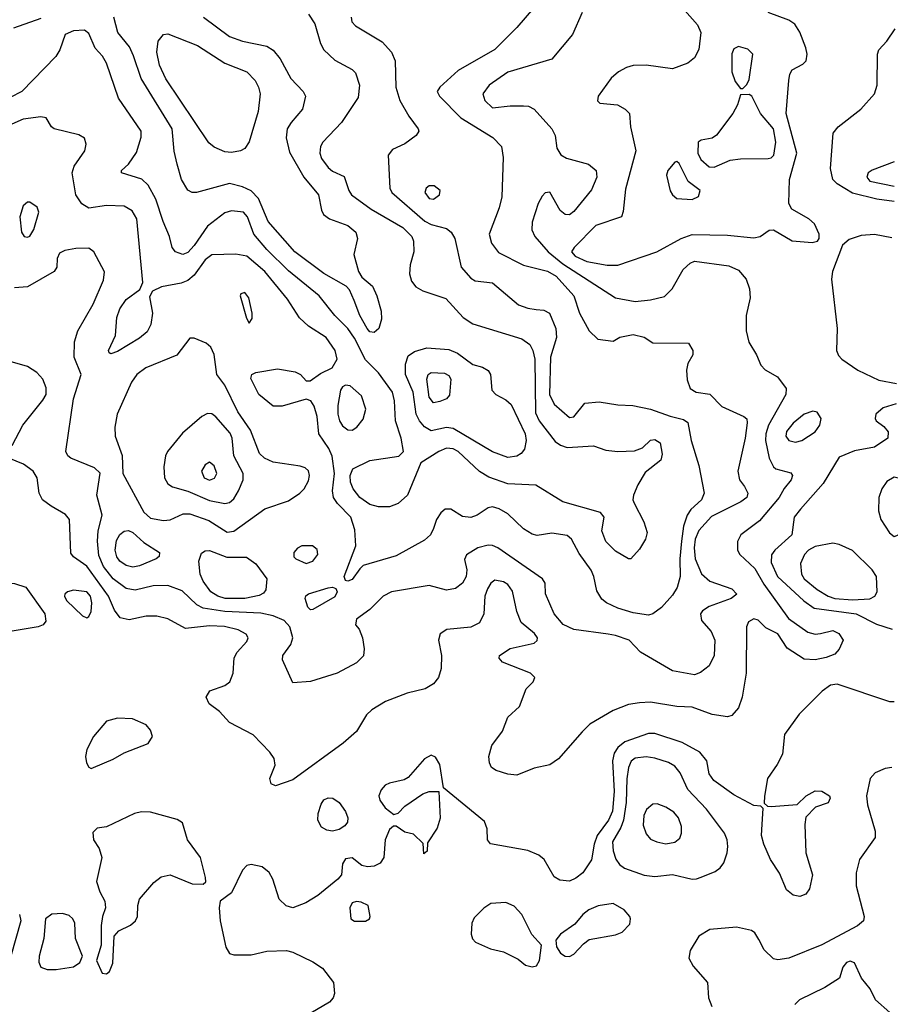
# Model space of a CAD drawing. Extents: x 1173029 to 1307123, y 522559 to 678521.
# Tile 313 of 623: x 1274009 to 1277978, y 542275 to 546763. Entities that reach past the tile are written whole.
import ezdxf

# ---------------------------------------------------------------- set-up
doc = ezdxf.new("R2010")
doc.units = 0

msp = doc.modelspace()

# ---------------------------------------------------------------- linework, layer by layer
at = {"layer": '0CON10XD'}
for points in [[(1276418.9, 546895), (1276275, 546727.1), (1276175, 546627.7), (1276008, 546532), (1275924, 546455), (1275912.5, 546435), (1275922.5, 546415), (1276020.8, 546315), (1276165.8, 546225.8), (1276204.7, 546184.7), (1276213.3, 546135), (1276207.6, 545955), (1276195.2, 545904.8), (1276148.8, 545785), (1276159.6, 545745), (1276192.2, 545702.2), (1276305, 545643.6), (1276415, 545617.1), (1276455, 545594.2), (1276535.4, 545505), (1276561.1, 545425), (1276605.7, 545345), (1276645, 545306.2), (1276715, 545297.5), (1276744.2, 545315.8), (1276805, 545327.5), (1276855.8, 545315.8), (1276895, 545290), (1277058.3, 545288.3), (1277077.5, 545255), (1277077.5, 545235), (1277054.4, 545195.6), (1277048.8, 545165), (1277051.1, 545121.1), (1277065, 545082.5), (1277093.3, 545065), (1277155, 545055.6), (1277210.5, 545000.5), (1277310, 544955), (1277323, 544943), (1277325.8, 544925), (1277315.5, 544855), (1277282.2, 544705), (1277290.5, 544665), (1277313.1, 544635), (1277328.9, 544605), (1277323.3, 544585), (1277296.9, 544565), (1277162.2, 544497.8), (1277104.8, 544435.2), (1277087.5, 544395), (1277084.1, 544355), (1277088.9, 544305), (1277117.2, 544237.2), (1277155, 544204.5), (1277255, 544169.4), (1277278, 544145), (1277252, 544125), (1277151.6, 544088.4), (1277121.9, 544068.1), (1277113.1, 544055), (1277116.5, 544025), (1277160.8, 543975), (1277177.5, 543935), (1277174.6, 543865), (1277152.4, 543817.6), (1277112.4, 543787.6), (1277085, 543776.4), (1276985, 543794.5), (1276839.7, 543879.7), (1276787.5, 543935), (1276725, 543956.8), (1276691.9, 543961.9), (1276535, 543982.9), (1276486.6, 544006.6), (1276445.4, 544055), (1276406.2, 544146.2), (1276403.8, 544195), (1276392, 544215), (1276188.1, 544355), (1276165, 544366.2), (1276145, 544367.9), (1276098, 544355), (1276046.2, 544323.8), (1276036.8, 544303.2), (1276046.9, 544255), (1276044.6, 544225), (1276027.1, 544195), (1275995, 544170.8), (1275955, 544163.2), (1275875, 544184.7), (1275703.8, 544155), (1275665.8, 544135), (1275605.5, 544074.5), (1275545, 544030), (1275540, 544005), (1275556.2, 543985), (1275572.5, 543945), (1275580, 543895), (1275576.9, 543863.1), (1275545, 543830.8), (1275455.7, 543784.3), (1275335, 543746.8), (1275255, 543740), (1275207.1, 543845), (1275208.5, 543865), (1275245, 543914.5), (1275253.8, 543945), (1275240.3, 543995), (1275215, 544024.5), (1275164, 544045), (1275108.5, 544058.5), (1274945, 544066), (1274845, 544081), (1274816.5, 544096.5), (1274749.2, 544159.2), (1274685, 544184.1), (1274618, 544182), (1274535, 544163.2), (1274495, 544170), (1274435.8, 544215), (1274390.6, 544270.6), (1274370.6, 544320.6), (1274363.5, 544386.5), (1274366.5, 544433.5), (1274384.7, 544505), (1274361.3, 544595), (1274375.6, 544695.6), (1274349.8, 544719.8), (1274242.5, 544765), (1274228.6, 544775), (1274219.4, 544795), (1274254.7, 545034.7), (1274288.9, 545145), (1274257.9, 545225), (1274259.1, 545295), (1274274.5, 545345), (1274343.4, 545466.6), (1274391.1, 545575), (1274395.6, 545614.4), (1274346.4, 545705), (1274325, 545721.2), (1274265, 545720.4), (1274215, 545710.6), (1274191.1, 545698.9), (1274180, 545675), (1274178.8, 545635), (1274166.2, 545615), (1274045, 545546), (1273985, 545540)], [(1276572.5, 546795), (1276529.2, 546695), (1276435, 546583.3), (1276235, 546523.5), (1276149.4, 546465), (1276120, 546425), (1276130, 546395), (1276165, 546361.1), (1276245, 546370.5), (1276305, 546370.5), (1276328, 546368), (1276355, 546355.6), (1276435.6, 546265), (1276449.4, 546235), (1276457.6, 546177.6), (1276476.4, 546146.4), (1276501.8, 546131.8), (1276602, 546105), (1276637.3, 546075), (1276640.4, 546045), (1276615, 545986.9), (1276535, 545888.9), (1276515, 545873.1), (1276495, 545875.7), (1276473, 545893), (1276425, 545976.7), (1276405, 545973.3), (1276391.4, 545958.6), (1276372.5, 545925), (1276345, 545840), (1276344.3, 545805), (1276357.1, 545775), (1276418.8, 545705), (1276485, 545649.7), (1276725, 545494.6), (1276815, 545478.4), (1276885, 545485.4), (1276948.6, 545501.4), (1276983.8, 545536.2), (1277033.9, 545625), (1277065, 545653.3), (1277085, 545662), (1277241.2, 545641.2), (1277285, 545621.8), (1277320.3, 545580.3), (1277336, 545536), (1277338.7, 545495), (1277321.2, 545415), (1277320.8, 545345), (1277333, 545293), (1277367.5, 545235), (1277387.5, 545187.5), (1277407.5, 545167.5), (1277464, 545135), (1277502.6, 545082.6), (1277500.9, 545055), (1277422.9, 544915), (1277410.5, 544875), (1277408.6, 544845), (1277424.8, 544764.8), (1277445, 544724.2), (1277455.5, 544715.5), (1277525, 544697.1), (1277532, 544685), (1277525.7, 544665), (1277493.2, 544626.8), (1277471.2, 544585), (1277381.6, 544478.4), (1277295.7, 544415), (1277280.8, 544385), (1277280.8, 544345), (1277292.5, 544325), (1277360.9, 544260.9), (1277400.5, 544190.5), (1277514, 544034), (1277601.2, 543971.2), (1277635, 543962.2), (1277660, 543965), (1277715, 543979.1), (1277743.1, 543965), (1277762.2, 543935), (1277745, 543893.8), (1277725, 543871.4), (1277685, 543855.6), (1277635, 543845.6), (1277585, 543848), (1277508, 543898), (1277464.4, 543964.4), (1277411.1, 543991.1), (1277375, 544025.7), (1277355, 544031.9), (1277331.1, 544018.9), (1277321.9, 543995), (1277320.4, 543785), (1277302.5, 543675), (1277285, 543626.2), (1277255, 543590.8), (1277235, 543585.7), (1277165, 543596.2), (1277075, 543630), (1277005, 543632.7), (1276885, 543652.5), (1276835, 543649.5), (1276785, 543641.4), (1276713.8, 543615), (1276608.3, 543551.7), (1276573.4, 543516.6), (1276465, 543394.4), (1276425, 543366.5), (1276355, 543350.8), (1276275, 543320), (1276235, 543324), (1276181.2, 543341.2), (1276160, 543355), (1276150.8, 543375), (1276147.5, 543405), (1276162, 543455), (1276209.7, 543520.3), (1276235, 543583.8), (1276287, 543633), (1276317.6, 543712.4), (1276350, 543745), (1276356.7, 543765), (1276337.5, 543785), (1276210, 543835), (1276195, 543852.5), (1276196.2, 543865), (1276245, 543897.1), (1276355, 543920.6), (1276367.4, 543932.6), (1276368.9, 543945), (1276355.6, 543965), (1276295.4, 544015.4), (1276275.3, 544065.3), (1276255, 544158), (1276235, 544188.6), (1276215, 544200.6), (1276175, 544208.1), (1276156.1, 544193.9), (1276141.5, 544168.5), (1276129.1, 544135), (1276125.3, 544054.7), (1276105.7, 544014.3), (1276065.2, 543994.8), (1275955.9, 543984.1), (1275925.6, 543964.4), (1275918.3, 543935), (1275931.6, 543865), (1275930, 543805), (1275917.7, 543765), (1275895, 543735.5), (1275857.4, 543712.6), (1275775, 543692.9), (1275676.2, 543655), (1275615, 543616.9), (1275590.6, 543595), (1275545, 543519.2), (1275484.4, 543465), (1275255, 543298), (1275175, 543271.2), (1275155, 543280), (1275148.8, 543305), (1275173.8, 543365), (1275169.2, 543395), (1275149.2, 543425), (1275072.8, 543502.8), (1274965, 543558.9), (1274919.6, 543609.6), (1274872.5, 543645), (1274859.5, 543675), (1274875.5, 543704.5), (1274945, 543727.8), (1274966.5, 543745), (1274982.7, 543785), (1274986.9, 543855), (1275000.3, 543879.7), (1275045, 543928), (1275050, 543945), (1275041.5, 543961.5), (1275005, 543982.2), (1274942.6, 543997.4), (1274875, 544000.6), (1274765, 543988.7), (1274685, 544031.5), (1274635, 544043.8), (1274585, 544044), (1274507.8, 544027.8), (1274467.1, 544037.1), (1274441.2, 544071.2), (1274413.8, 544135), (1274315, 544271.5), (1274254.5, 544314.5), (1274242.1, 544332.1), (1274235.6, 544485), (1274218.3, 544508.3), (1274152, 544545), (1274112.9, 544575), (1274098.1, 544605), (1274088.1, 544675), (1274070, 544705), (1274026.5, 544736.5), (1273933.3, 544775)], [(1275325, 546787.5), (1275354.6, 546744.6), (1275381.1, 546655), (1275395.5, 546625.5), (1275445, 546578), (1275525, 546535.6), (1275540, 546520), (1275558.5, 546465), (1275552.4, 546407.6), (1275475.9, 546294.1), (1275390.5, 546205), (1275380.4, 546185), (1275376.9, 546155), (1275385, 546130), (1275415, 546088.9), (1275435, 546072.2), (1275487.9, 546047.9), (1275509.2, 545985), (1275522.1, 545965), (1275611.2, 545898.8), (1275755.5, 545815), (1275797.1, 545775), (1275803.9, 545753.9), (1275805.4, 545705), (1275789.2, 545645), (1275786.4, 545605), (1275795, 545571.2), (1275814.6, 545544.6), (1275847.5, 545527.5), (1275952.3, 545492.3), (1276030.5, 545405), (1276075, 545376.9), (1276297.7, 545307.7), (1276335, 545281.8), (1276348.8, 545255), (1276356.7, 545215), (1276360.5, 544970.5), (1276376.9, 544935), (1276449.6, 544839.6), (1276473.7, 544823.7), (1276505, 544813.6), (1276625, 544820.6), (1276681.4, 544801.4), (1276735, 544795.4), (1276811.8, 544798.2), (1276847.8, 544812.2), (1276885, 544845.7), (1276905, 544849.2), (1276928, 544835), (1276937.7, 544782.3), (1276931.2, 544755), (1276860.9, 544699.1), (1276826.6, 544643.4), (1276807.5, 544595), (1276804, 544575), (1276809.5, 544559.5), (1276854.3, 544474.3), (1276869.4, 544425), (1276861.9, 544395), (1276835, 544350), (1276795, 544306.2), (1276785, 544306.2), (1276725, 544340.6), (1276680.5, 544385), (1276662.6, 544432.6), (1276673.8, 544495), (1276656.4, 544516.4), (1276485.3, 544565.3), (1276362, 544642), (1276235, 544647.9), (1276148.2, 544678.2), (1276105, 544703.8), (1276007.5, 544795), (1275985, 544807), (1275955, 544810.7), (1275919.5, 544795), (1275837.1, 544742.9), (1275777.3, 544595), (1275735, 544557.1), (1275695, 544542.9), (1275645, 544541.8), (1275605, 544553.3), (1275560, 544585), (1275529.2, 544625), (1275517.6, 544655), (1275515.9, 544685), (1275528.5, 544715), (1275605, 544753.1), (1275737, 544773), (1275758.8, 544795), (1275748.5, 544855), (1275721.8, 544935), (1275718.1, 545025), (1275708.6, 545065), (1275645, 545153.8), (1275585, 545212), (1275535, 545311.8)], [(1277041.8, 546805), (1277098.9, 546738.9), (1277114.6, 546704.6), (1277105, 546626.7), (1277085, 546588.6), (1277054.6, 546565.4), (1276985, 546539.5), (1276865, 546555.4), (1276805, 546554.5), (1276774.6, 546545.4), (1276738, 546525), (1276705, 546495.7), (1276646.2, 546415), (1276643.6, 546393.6), (1276653, 546383), (1276734.4, 546374.4), (1276768.8, 546355), (1276788.8, 546335), (1276793.8, 546275), (1276818.2, 546165), (1276770.5, 545990.5), (1276760.7, 545889.3), (1276752.5, 545865), (1276635, 545824.4), (1276536.8, 545725), (1276524.7, 545705), (1276540.8, 545685), (1276595, 545660.7), (1276686.7, 545643.3)], [(1276686.7, 545643.3), (1276735, 545644.5), (1276913.3, 545705), (1277024.7, 545765.3), (1277075, 545783.5), (1277235, 545780.8), (1277355, 545768.2), (1277383.8, 545775), (1277425, 545803.1), (1277445, 545805.6), (1277530, 545755), (1277622, 545748), (1277645.9, 545754.1), (1277653.8, 545766.2), (1277654, 545785), (1277631.7, 545831.7), (1277605.7, 545855.7), (1277528.6, 545898.6), (1277515.6, 545925.6), (1277517.7, 546035), (1277551.3, 546155), (1277502.6, 546335), (1277514.5, 546485.5), (1277519.4, 546515), (1277530, 546535), (1277579.7, 546560.3), (1277594, 546575), (1277599.4, 546605), (1277592.7, 546635), (1277565, 546706), (1277541.9, 546741.9), (1277515, 546760), (1277421.2, 546795)], [(1275520, 546775), (1275523.7, 546753.7), (1275540, 546735), (1275661.5, 546661.5), (1275704.2, 546614.2), (1275720, 546575), (1275724.4, 546455), (1275741.9, 546395), (1275782.8, 546322.8), (1275826, 546265), (1275828, 546255), (1275816, 546235), (1275765, 546197.1), (1275709.3, 546170.7), (1275688.1, 546145), (1275696.9, 545995), (1275705.4, 545975), (1275856.1, 545845), (1275885, 545829.2), (1275955, 545810.4), (1275976.7, 545795), (1275992.7, 545765), (1276022.2, 545635), (1276065, 545584.4), (1276085, 545573.3), (1276165, 545563.5), (1276282.6, 545462.6), (1276325, 545447.5), (1276362.7, 545442.7), (1276398.3, 545438.3), (1276424, 545425), (1276453.2, 545355), (1276455.4, 545315), (1276428.3, 545225), (1276424.8, 545055), (1276445, 545010.5), (1276515, 544949.4), (1276535, 544953.1), (1276585.6, 545014.4), (1276650.9, 545020.9), (1276735, 545006.9), (1276804.4, 545004.4), (1276885, 544988.2), (1276975, 544955.3), (1277035, 544940.5), (1277055, 544926.2), (1277069.5, 544845), (1277105, 544731.2), (1277129.7, 544605), (1277116.8, 544575), (1277069.1, 544530.9), (1277051.4, 544505), (1277035.7, 544454.3), (1277026.4, 544386.4), (1277019, 544305), (1277020.6, 544225), (1277006.9, 544175), (1276985, 544140), (1276935, 544083.1), (1276895.4, 544054.6), (1276875, 544048.9), (1276805, 544059.6), (1276735, 544081.3), (1276684.8, 544104.8), (1276662.4, 544122.4), (1276640.3, 544160.3), (1276626.7, 544225), (1276614, 544254), (1276559.4, 544329.4), (1276525, 544395.8), (1276505, 544411.9), (1276435, 544422.9), (1276367.4, 544412.6), (1276345, 544417.5), (1276305, 544442.5), (1276235, 544510), (1276195, 544533.1), (1276165, 544541.8), (1276145, 544538.2), (1276094.3, 544505), (1276065, 544493.8), (1276028, 544498), (1275975, 544532), (1275948.3, 544531.7), (1275928.8, 544515), (1275908.8, 544485), (1275895, 544443.3), (1275881.4, 544415), (1275855, 544391.1), (1275725, 544318.8), (1275575.6, 544274.4), (1275559.4, 544260.6), (1275525, 544211.4), (1275505, 544204.2), (1275495, 544206.7), (1275488, 544225), (1275540.9, 544365), (1275537, 544437), (1275518.2, 544495), (1275457.6, 544557.6), (1275439.7, 544585), (1275435.7, 544615.7), (1275444, 544695), (1275434.2, 544774.2), (1275418.4, 544808.4), (1275372.9, 544875), (1275364.5, 544955), (1275351.7, 545001.7), (1275335.6, 545025.6), (1275315, 545034), (1275205, 545001.2), (1275165, 545002), (1275100, 545055), (1275062.4, 545127.6), (1275067.5, 545145), (1275085, 545155.5), (1275185, 545171.2), (1275265, 545158.6), (1275288.8, 545145), (1275315, 545117.5), (1275333, 545117), (1275380.3, 545149.7), (1275434.1, 545175.9), (1275455.8, 545215), (1275446.7, 545255), (1275406.7, 545315), (1275325.9, 545365.9), (1275284.7, 545404.7), (1275229.2, 545489.2), (1275126.8, 545615), (1275045, 545684.7), (1274995, 545694.2), (1274885, 545691.2), (1274855, 545668.6), (1274805, 545598.7), (1274775.5, 545574.5), (1274745, 545562.5), (1274655.4, 545544.6), (1274614.4, 545525.6), (1274600.8, 545499.2), (1274614.5, 545425), (1274606.4, 545373.6), (1274590.2, 545339.8), (1274555, 545310.6), (1274455, 545251.2), (1274425, 545240), (1274417.5, 545245), (1274414, 545255), (1274446.6, 545323.4), (1274452.5, 545405), (1274466.2, 545445), (1274495, 545488.1), (1274557.3, 545532.7), (1274570.8, 545565), (1274542.4, 545855), (1274522.3, 545892.3), (1274485, 545913.3), (1274405, 545916.5), (1274325, 545903.6), (1274293.1, 545923.1), (1274265.3, 545965.3), (1274248.5, 546065), (1274257.3, 546095), (1274305.6, 546165), (1274312.5, 546195), (1274305, 546222.5), (1274278.8, 546238.8), (1274165.8, 546265.8), (1274154.4, 546274.4), (1274130, 546315), (1274105, 546320), (1274025, 546309.6), (1273946.5, 546275)], [(1274105, 546768.8), (1273980.8, 546725)], [(1274847.5, 546775), (1274965, 546686.8), (1275025, 546664.7), (1275135, 546642.3), (1275165, 546624.4), (1275197.1, 546585), (1275244.5, 546495), (1275300.8, 546435), (1275312.5, 546415), (1275298.1, 546355), (1275246.5, 546295), (1275228.8, 546265), (1275224.6, 546225), (1275239.6, 546159.6), (1275304.5, 546044.5), (1275371.8, 545965), (1275384.5, 545895), (1275394.4, 545875), (1275420.8, 545855), (1275505, 545825.4), (1275540.9, 545795), (1275548.5, 545765), (1275532.2, 545692.2), (1275553.3, 545615), (1275569.3, 545589.3), (1275617.7, 545547.7), (1275637.8, 545505), (1275656.7, 545435), (1275657.9, 545397.9), (1275646.9, 545355), (1275625, 545336.9), (1275605, 545340.5), (1275592.4, 545355), (1275559.7, 545415), (1275533.5, 545483.5), (1275512.1, 545532.1), (1275498.1, 545548.1), (1275395, 545606), (1275262.9, 545705), (1275142.4, 545842.4), (1275098.2, 545948.2), (1275065, 545982.8), (1275025, 546001.2), (1274965, 546016), (1274815, 545975.6), (1274795, 545975.6), (1274775, 545986), (1274747.1, 546035), (1274727.1, 546105), (1274713.9, 546163.9), (1274704.1, 546265), (1274563.6, 546495), (1274528.7, 546598.7), (1274509.8, 546639.8), (1274456.2, 546705), (1274437.9, 546775)], [(1275535, 545311.8), (1275505.4, 545355.4), (1275445.9, 545415), (1275373.9, 545505), (1275235, 545618.9), (1275135.8, 545715), (1275076.6, 545785), (1275048.2, 545865), (1275030, 545885), (1274975, 545891.8), (1274945, 545882.2), (1274865, 545821.5), (1274805, 545733.8), (1274775, 545702.1), (1274752.4, 545692.4), (1274719.2, 545705), (1274704.4, 545725), (1274692.3, 545775), (1274663, 545843), (1274630.3, 545945), (1274595, 546008.6), (1274565.4, 546035.4), (1274473.3, 546065), (1274473.3, 546075), (1274505, 546103.8), (1274542, 546158), (1274562.2, 546227.8), (1274563.6, 546255), (1274460, 546405), (1274404.4, 546565), (1274386.1, 546596.1), (1274353.1, 546633.1), (1274325, 546700.6), (1274305, 546714.5), (1274255, 546712.7), (1274217.1, 546695), (1274192.5, 546625), (1274174.2, 546595.8), (1274019.4, 546435), (1273965, 546408.2)], [(1274975, 546157.1), (1274945, 546160.9), (1274895, 546182.5), (1274871.2, 546201.2), (1274675, 546492.7), (1274647.2, 546555), (1274633.8, 546615), (1274640.8, 546665), (1274664.2, 546695.8), (1274685, 546698), (1274819.4, 546645), (1274945, 546565.3), (1275045, 546525.4), (1275081.8, 546485), (1275097.7, 546455), (1275104.6, 546425), (1275096.1, 546345), (1275055, 546206.2), (1275035, 546176), (1275015, 546164.4), (1274975, 546157.1)], [(1277995, 545934.2), (1277915.9, 545944.1), (1277805, 545972.9), (1277735, 546014), (1277715.8, 546035), (1277704.6, 546085), (1277716.9, 546245), (1277740.6, 546275), (1277842.9, 546355), (1277905.6, 546425), (1277918.1, 546465), (1277919.2, 546605), (1277926, 546625), (1277962.5, 546665), (1277999.5, 546720.5)], [(1277305, 546450), (1277323, 546467), (1277335, 546490), (1277351.2, 546605), (1277327.9, 546627.9), (1277285, 546640), (1277265, 546630), (1277255, 546607.5), (1277255.8, 546525), (1277271.2, 546481.2), (1277295, 546450), (1277305, 546450)], [(1277175, 546090.8), (1277247.7, 546122.3), (1277295, 546128.7), (1277420.5, 546129.5), (1277435, 546133.1), (1277446.6, 546145), (1277456.1, 546203.9), (1277445.7, 546265), (1277385.9, 546335.9), (1277346.2, 546415), (1277335, 546422.5), (1277295, 546420), (1277281.2, 546375), (1277260, 546335), (1277185, 546237.1), (1277165, 546223.1), (1277116.1, 546213.9), (1277102.5, 546205), (1277100, 546155), (1277114, 546125), (1277151.7, 546091.7), (1277175, 546090.8)], [(1277075, 545944), (1277102.7, 545957.3), (1277111.2, 545985), (1277055.6, 546025.6), (1277015, 546107.5), (1277005, 546116.7), (1276995, 546113.3), (1276964.2, 546075), (1276957.1, 546055), (1276975, 545983.3), (1276985, 545964), (1277005, 545947.5), (1277075, 545944)], [(1277995, 546114.4), (1277895, 546077.1), (1277876.7, 546065), (1277870, 546045), (1277885, 546026.7), (1277995, 546004.2)], [(1275895, 545944.6), (1275923.1, 545965), (1275925.6, 545985), (1275898, 546005), (1275875, 546005.4), (1275861.8, 545995), (1275856.2, 545975), (1275875, 545948.2), (1275895, 545944.6)], [(1274045, 545771.2), (1274055, 545776.7), (1274073, 545807), (1274095.7, 545885), (1274089.1, 545909.1), (1274055, 545931.4), (1274045, 545931.4), (1274025.6, 545915), (1274010.4, 545865), (1274018, 545795), (1274030, 545775), (1274045, 545771.2)], [(1277985, 545768.9), (1277905.5, 545784.5), (1277845, 545778.9), (1277789.7, 545760.3), (1277760, 545735), (1277714, 545615), (1277709.5, 545580.5), (1277735.5, 545355.5), (1277732.2, 545255), (1277741.9, 545231.9), (1277757.1, 545215), (1277830, 545165), (1277925, 545120), (1278005.3, 545105.3)], [(1275055, 545380), (1275069.3, 545400.7), (1275068.8, 545425), (1275053.3, 545495), (1275035, 545520), (1275017, 545513), (1275013.8, 545505), (1275042.7, 545402.7), (1275055, 545380)], [(1274955, 544427.6), (1274985, 544432.2), (1275127, 544533), (1275235, 544570.4), (1275285.7, 544605), (1275305.6, 544625), (1275325, 544661.2), (1275330.5, 544685), (1275325.9, 544705.9), (1275309.8, 544719.8), (1275287.6, 544727.6), (1275165, 544746.1), (1275125.6, 544765), (1275102.3, 544785), (1275061.5, 544891.5), (1275003.3, 544975), (1274945, 545097.5), (1274908.1, 545145), (1274895, 545236.7), (1274880.9, 545270.9), (1274859.1, 545289.1), (1274805, 545312), (1274785, 545311.2), (1274725.5, 545234.5), (1274584.4, 545175.6), (1274543.8, 545145), (1274519.5, 545110.5), (1274453.4, 544965), (1274442.2, 544905), (1274444, 544865), (1274476.1, 544776.1), (1274480, 544695), (1274575, 544518.5), (1274605, 544491.3), (1274665, 544480), (1274695, 544483.4), (1274755, 544510.6), (1274785, 544511.1), (1274870.9, 544480.9), (1274955, 544427.6)], [(1276235, 544767.1), (1276165, 544793.2), (1275985, 544900), (1275955, 544904), (1275885, 544889.7), (1275855, 544906.9), (1275831.4, 544935), (1275816.9, 544965), (1275802.6, 545065), (1275767.4, 545145), (1275767.5, 545192.5), (1275779.5, 545230.5), (1275808.8, 545251.2), (1275865, 545267.3), (1275965, 545259.3), (1276005, 545243.2), (1276075, 545190.6), (1276118.8, 545178.8), (1276144.2, 545164.2), (1276155.8, 545145), (1276162, 545075), (1276180, 545055), (1276225, 545030.9), (1276248.8, 545008.8), (1276313.3, 544875), (1276318.2, 544845), (1276309.6, 544805), (1276295.6, 544785), (1276275, 544773.2), (1276235, 544767.1)], [(1273975, 544822.5), (1274023.3, 544915), (1274115, 545028.1), (1274129.6, 545055), (1274130, 545085), (1274114.4, 545125), (1274087.1, 545155), (1274045, 545182.7), (1273955, 545208.2)], [(1275895, 545016.9), (1275875, 545042.5), (1275864.8, 545125), (1275871.6, 545145), (1275885, 545155.3), (1275945, 545151.5), (1275965, 545141.1), (1275974.5, 545125), (1275968.9, 545051.1), (1275955, 545034.4), (1275925, 545023.1), (1275895, 545016.9)], [(1275525, 544892.7), (1275545.5, 544905), (1275575, 544941.9), (1275587.4, 544987.4), (1275567.8, 545047.8), (1275515, 545093.8), (1275495, 545096.7), (1275480, 545090), (1275471.2, 545075), (1275458.8, 545005), (1275459.3, 544965), (1275466.8, 544935), (1275481.2, 544911.2), (1275505, 544893.5), (1275525, 544892.7)], [(1278005, 545012.7), (1277945, 544994.2), (1277911.2, 544965), (1277908.8, 544945), (1277914, 544935), (1277948.7, 544908.7), (1277968, 544885), (1277966, 544855), (1277905, 544814.4), (1277815, 544798.1), (1277745, 544768.6), (1277671.3, 544648.7), (1277568.1, 544531.9), (1277540, 544495), (1277528.5, 544415), (1277451.8, 544345), (1277436.1, 544323.9), (1277435, 544289.2), (1277463.2, 544225), (1277583.4, 544113.4), (1277631.4, 544081.4), (1277821.4, 544055), (1277915, 544008.5), (1277985.6, 543985)], [(1274945, 544558.4), (1274965, 544562), (1274985, 544579.6), (1275006.8, 544615), (1275027.6, 544665), (1275028.1, 544695), (1274985.3, 544775), (1274977.8, 544855), (1274968, 544878), (1274902.5, 544952.5), (1274885, 544965.9), (1274865, 544968.4), (1274838.8, 544955), (1274751.7, 544878.3), (1274683.1, 544795), (1274673.4, 544775), (1274666.2, 544725), (1274670, 544675), (1274685, 544647.1), (1274705, 544633.6), (1274775, 544614.2), (1274875, 544571.3), (1274945, 544558.4)], [(1277545, 544837.8), (1277575, 544844.7), (1277635, 544884.3), (1277656.7, 544915), (1277663.3, 544945), (1277645, 544974.4), (1277625, 544979.1), (1277585, 544965.5), (1277535, 544924.5), (1277505, 544885.6), (1277501.1, 544865), (1277515, 544844.7), (1277545, 544837.8)], [(1274875, 544664.7), (1274896.7, 544673.3), (1274907.5, 544695), (1274895, 544729.4), (1274875, 544745.6), (1274855, 544733.3), (1274837.9, 544705), (1274850.5, 544675), (1274875, 544664.7)], [(1277995, 544407.3), (1278015, 544414.5), (1278081.5, 544495), (1278086.8, 544525), (1278084, 544575), (1278075, 544609.2), (1278053.7, 544643.7), (1278025, 544670), (1277995, 544677.9), (1277961.6, 544658.4), (1277938.8, 544625), (1277926, 544585), (1277923.8, 544525), (1277933.8, 544485), (1277973.4, 544423.4), (1277995, 544407.3)], [(1274525, 544268.3), (1274495, 544274.7), (1274466, 544295), (1274451.6, 544315), (1274443.7, 544345), (1274450.8, 544389.2), (1274465, 544416.7), (1274485, 544432.1), (1274505, 544434.6), (1274525, 544426.2), (1274575, 544379.6), (1274645.8, 544335), (1274644.3, 544315.7), (1274632, 544305), (1274555, 544274.2), (1274525, 544268.3)], [(1275315, 544284.7), (1275345.7, 544294.3), (1275368.2, 544325), (1275365, 544348), (1275344.6, 544364.6), (1275295, 544364.5), (1275275, 544354.3), (1275258.6, 544335), (1275259.2, 544315), (1275267.5, 544305), (1275315, 544284.7)], [(1277805, 544118.8), (1277885, 544123.2), (1277907.5, 544135), (1277917.7, 544155), (1277915.3, 544225), (1277895.5, 544255.5), (1277805, 544343.6), (1277745, 544371.4), (1277715, 544377.1), (1277635, 544361.8), (1277605.5, 544345), (1277586.2, 544325), (1277568.5, 544285), (1277572.2, 544235), (1277584.8, 544214.8), (1277645, 544166.4), (1277694.6, 544135), (1277725, 544124.9), (1277805, 544118.8)], [(1275035, 544124.8), (1274946, 544125), (1274912.2, 544135), (1274880.4, 544155), (1274845, 544203.5), (1274832.2, 544235), (1274825.4, 544295), (1274838.6, 544331.4), (1274855, 544341.9), (1274875, 544343.6), (1274953.7, 544313.7), (1275042.6, 544312.6), (1275085, 544282.5), (1275135.6, 544215), (1275131.4, 544165), (1275120.2, 544149.8), (1275101, 544139), (1275035, 544124.8)], [(1273875, 543972.1), (1273833.8, 543983.8), (1273817.2, 544007.2), (1273778, 544135), (1273800.8, 544149.2), (1273875, 544166.1), (1273955, 544194.1), (1273985, 544192.5), (1274036.7, 544176.7), (1274123.6, 544055), (1274128.3, 544021.7), (1274116, 544005), (1274094, 543996), (1273965, 543974.7), (1273875, 543972.1)], [(1274315, 544036.5), (1274325, 544042.5), (1274335.7, 544065), (1274337.8, 544105), (1274331.2, 544135), (1274315.3, 544155), (1274255, 544162.2), (1274227.5, 544155), (1274215.6, 544145), (1274212.7, 544135), (1274222.7, 544115), (1274295, 544045.6), (1274315, 544036.5)], [(1275335, 544073.8), (1275322.9, 544085), (1275310, 544125), (1275313.4, 544136.6), (1275325, 544145.6), (1275415, 544173.1), (1275435.8, 544175.8), (1275450, 544170), (1275455.8, 544155), (1275445, 544133.1), (1275345, 544074), (1275335, 544073.8)], [(1277995, 543653.3), (1277975, 543654.5), (1277735, 543734.7), (1277705, 543730), (1277667.5, 543702.5), (1277562.9, 543597.1), (1277495.6, 543505), (1277486.7, 543415), (1277462.4, 543367.6), (1277418.6, 543305), (1277403.9, 543223.9), (1277402.5, 543192.5), (1277418.3, 543178.3), (1277435, 543176.7), (1277553.9, 543186.1), (1277593.8, 543225), (1277635, 543248.8), (1277665, 543246), (1277700, 543225), (1277703.3, 543215), (1277695, 543193.3), (1277636.4, 543173.6), (1277592.5, 543127.5), (1277588.6, 543095), (1277593.1, 542965), (1277623.1, 542865), (1277608.9, 542801.1), (1277593, 542777), (1277565, 542765.8), (1277535, 542772), (1277505, 542797.5), (1277472.4, 542872.4), (1277431.2, 542935), (1277401.1, 543005), (1277391.2, 543045), (1277394.2, 543095.8), (1277397.5, 543167.5), (1277387.5, 543177.5), (1277355, 543181.2), (1277265, 543230), (1277172.9, 543295), (1277151.4, 543325), (1277141.4, 543385), (1277110, 543425), (1277029, 543469), (1276905, 543509.3), (1276875, 543510), (1276768, 543472), (1276736.1, 543445), (1276719.5, 543420.5), (1276711.6, 543385), (1276719.5, 543245), (1276711, 543155), (1276693.7, 543115), (1276641, 543045), (1276627.6, 543005), (1276616.2, 542933.8), (1276575.8, 542875), (1276545, 542850), (1276515, 542835.7), (1276471.2, 542841.2), (1276445, 542856.7), (1276400, 542935), (1276376, 542955), (1276325, 542975.6), (1276155, 543006.7), (1276141.2, 543025), (1276140, 543075), (1276127.9, 543107.9), (1275941.7, 543261.7), (1275925, 543367.5), (1275905, 543401.2), (1275885, 543410), (1275855, 543394), (1275780.5, 543309.5), (1275761.7, 543298.3), (1275695, 543283.8), (1275675, 543273.8), (1275656.8, 543253.2), (1275645.7, 543225), (1275650.6, 543205), (1275675, 543170), (1275715, 543140), (1275735, 543146.7), (1275765, 543178.8), (1275847.5, 543235), (1275875, 543245.8), (1275920, 543245), (1275926.4, 543123.6), (1275911.9, 543078.1), (1275868.3, 543011.7), (1275867, 542973), (1275851.7, 542961.7), (1275848.3, 543008.3), (1275805, 543050), (1275765, 543060), (1275725, 543087.5), (1275713.3, 543086.7), (1275695, 543072.5), (1275674.4, 543025), (1275669.4, 542945), (1275651.7, 542918.3), (1275625, 542904.5), (1275595, 542901.2), (1275568.5, 542908.5), (1275525, 542942.5), (1275495, 542937.5), (1275481.4, 542915), (1275475.6, 542865), (1275460, 542845), (1275368.7, 542771.3), (1275312.8, 542737.2), (1275255, 542715.6), (1275223.5, 542723.5), (1275192.5, 542755), (1275162.9, 542845), (1275145.9, 542875.9), (1275115, 542901.1), (1275065, 542913.1), (1275045, 542908.1), (1275024.2, 542885.8), (1274975, 542782.5), (1274923.3, 542745), (1274919.2, 542715), (1274923.7, 542656.3), (1274949.5, 542535), (1274965, 542506.2), (1274985, 542500), (1275065, 542500), (1275135, 542516.7), (1275225, 542520), (1275255, 542512.2), (1275345, 542469.4), (1275389.7, 542439.7), (1275440, 542375), (1275443.8, 542325), (1275438, 542305), (1275421.2, 542285), (1275310.8, 542219.2)], [(1274335, 543350), (1274345, 543354), (1274435, 543393.1), (1274485, 543421.9), (1274595, 543464), (1274614, 543495), (1274606.2, 543525), (1274585, 543548.8), (1274523.8, 543576.2), (1274455, 543580), (1274405, 543565.7), (1274345.7, 543495), (1274315, 543436.7), (1274309.1, 543405), (1274313.6, 543375), (1274325, 543356), (1274335, 543350)], [(1277075, 542845.7), (1277095, 542847.1), (1277115, 542854.2), (1277179.7, 542880.3), (1277202.9, 542897.1), (1277219.4, 542920.6), (1277234.4, 542965), (1277237.5, 542995), (1277234.5, 543025), (1277221.5, 543055), (1277140, 543165), (1277054.2, 543254.2), (1277019.5, 543329.5), (1276995, 543360.9), (1276967, 543377), (1276905, 543397.4), (1276865, 543402.5), (1276815, 543397.6), (1276796.3, 543383.7), (1276784.8, 543355), (1276777.1, 543302.9), (1276773.8, 543195), (1276761.7, 543115), (1276749.6, 543080.4), (1276712, 543015), (1276714.8, 542974.8), (1276727.3, 542937.3), (1276743.1, 542913.1), (1276766.2, 542896.2), (1276855, 542863.5), (1276905, 542858.2), (1276985, 542866.1), (1277075, 542845.7)], [(1277985, 543354.2), (1277955, 543350), (1277909.3, 543330.7), (1277886.3, 543303.7), (1277869.2, 543225), (1277873.9, 543185), (1277908.9, 543065), (1277908.1, 543035), (1277837.9, 542935), (1277821.8, 542875), (1277822.5, 542815), (1277858.1, 542675), (1277855.7, 542655), (1277827.7, 542632.3), (1277665, 542546.6), (1277515, 542485.6), (1277465, 542478), (1277445, 542482), (1277402.7, 542522.7), (1277378.8, 542571.2), (1277360.2, 542600.2), (1277345, 542611.9), (1277277, 542627), (1277155, 542615.6), (1277104.4, 542585.6), (1277065, 542520), (1277059.4, 542485), (1277078.6, 542448.6), (1277144.3, 542375), (1277148.6, 542305), (1277164.5, 542264.5)], [(1275435, 543064.5), (1275408.6, 543068.6), (1275385, 543081.9), (1275368.5, 543115), (1275369.1, 543145), (1275383, 543187), (1275395, 543207.5), (1275415, 543216.9), (1275436.2, 543215), (1275465, 543194.3), (1275495, 543154), (1275505.6, 543125), (1275503.1, 543105), (1275492, 543088), (1275465, 543072.5), (1275435, 543064.5)], [(1274405, 542413.3), (1274418.8, 542425), (1274433, 542463), (1274440, 542585), (1274460.6, 542609.4), (1274515, 542635.8), (1274537.1, 542655), (1274545.7, 542675), (1274547.1, 542725), (1274555.7, 542755), (1274620.2, 542829.8), (1274654, 542856), (1274694.5, 542864.5), (1274795, 542824.2), (1274845, 542822.5), (1274857, 542833), (1274856.4, 542853.6), (1274833.6, 542943.6), (1274774.4, 543025), (1274751.7, 543101.7), (1274727.3, 543117.3), (1274605, 543151.4), (1274565, 543152.5), (1274532.5, 543145), (1274405, 543084), (1274362.5, 543077.5), (1274342.5, 543057.5), (1274346.2, 543025), (1274371.4, 542985), (1274383.1, 542945), (1274360, 542835), (1274375, 542787.5), (1274396.7, 542745), (1274400, 542715), (1274386.7, 542675), (1274380, 542635), (1274381.2, 542545), (1274360, 542475), (1274385, 542417.5), (1274405, 542413.3)], [(1276955, 543007.3), (1276995, 543014.5), (1277017.6, 543032.4), (1277026.5, 543055), (1277025.4, 543085), (1277012.7, 543125), (1276990.9, 543150.9), (1276955, 543173.6), (1276915, 543189.4), (1276895, 543187.1), (1276867.1, 543162.9), (1276853.9, 543135), (1276851.7, 543091.7), (1276865, 543052), (1276885, 543027.1), (1276913.3, 543015), (1276955, 543007.3)], [(1275585, 542654.3), (1275603.8, 542665), (1275607.5, 542675), (1275598, 542725), (1275565, 542741.4), (1275545, 542744.2), (1275525, 542737.5), (1275514.4, 542715), (1275518, 542665), (1275535, 542654.3), (1275585, 542654.3)], [(1276345, 542446), (1276365, 542450), (1276378.8, 542475), (1276387.5, 542545), (1276343.6, 542593.6), (1276298.5, 542685), (1276263.2, 542723.2), (1276225, 542739.6), (1276156.1, 542733.9), (1276125, 542713.5), (1276081.3, 542668.7), (1276070, 542645), (1276067.1, 542595), (1276073.6, 542573.6), (1276087.6, 542557.6), (1276155, 542527.3), (1276215, 542514.4), (1276280.9, 542480.9), (1276315, 542454.2), (1276345, 542446)], [(1276515, 542492.9), (1276535, 542503.1), (1276578.9, 542551.1), (1276605, 542570.6), (1276725, 542592.5), (1276755.4, 542604.6), (1276790.3, 542639.7), (1276794.2, 542664.2), (1276790, 542675), (1276764.2, 542705), (1276715, 542734.4), (1276646, 542724), (1276603.9, 542706.1), (1276576.1, 542683.9), (1276540.2, 542639.8), (1276474.4, 542595), (1276453.2, 542566.8), (1276456.8, 542536.8), (1276475, 542508.8), (1276495, 542494.2), (1276515, 542492.9)], [(1274008, 542685), (1274014, 542655), (1273969.3, 542495)], [(1274135, 542433.1), (1274175, 542434.5), (1274255, 542445.8), (1274283.8, 542465), (1274296.2, 542495), (1274264, 542575), (1274260, 542645), (1274252, 542665), (1274235, 542680), (1274205, 542688.9), (1274155, 542685.5), (1274127.5, 542665), (1274118.5, 542575), (1274097.3, 542495), (1274096.6, 542466.6), (1274106.2, 542445), (1274135, 542433.1)], [(1277975, 542238.5), (1277910, 542295), (1277885.5, 542345), (1277845.7, 542395), (1277815, 542464), (1277795, 542471.4), (1277778.8, 542465), (1277762, 542445), (1277746, 542395), (1277678.8, 542351.2), (1277563.1, 542295), (1277543.1, 542275)]]:
    msp.add_lwpolyline(points, dxfattribs=at)

doc.saveas('drawing.dxf')
